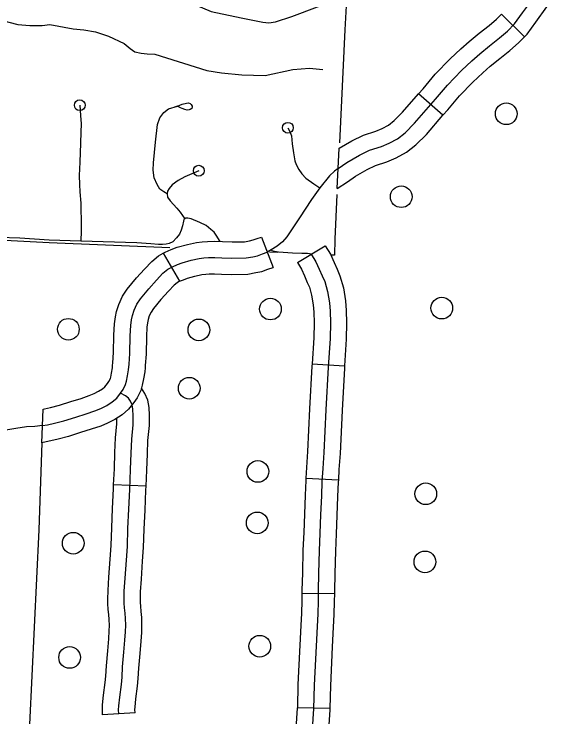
# Model space of a CAD drawing. Extents: x 653372 to 905732, y 627442 to 787275.
# Drawn here: x 670926 to 673403, y 780825 to 784069 of the extents above; entities that cross this region are included whole.
import ezdxf

# ---------------------------------------------------------------- set-up
doc = ezdxf.new("R2010")
doc.units = 0
for name, color, linetype in [('31', 7, 'Continuous'), ('32', 7, 'Continuous'), ('33', 7, 'Continuous'), ('34', 7, 'Continuous'), ('35', 7, 'Continuous'), ('45', 7, 'Continuous'), ('56', 7, 'Continuous'), ('6', 7, 'Continuous')]:
    doc.layers.add(name, color=color, linetype=linetype)

msp = doc.modelspace()

# ---------------------------------------------------------------- linework, layer by layer
at = {"layer": '31'}
for p, q in [((671614.6, 782965.2), (671689.6, 782835.3)), ((671054.7, 782090.4), (671060.2, 782245.9))]:
    msp.add_line(p, q, dxfattribs=at)
for points in [[(671614.6, 782965.2), (671623.3, 782970.2), (671651.4, 782981.8), (671678, 782992.5), (671726, 783005.7), (671767.5, 783014.1), (671794.1, 783017.6), (671819.1, 783019.8), (671853.1, 783020.2), (671888.4, 783018.5), (671932.1, 783017.2), (671989.1, 783018.1), (672012.1, 783022.5), (672029.3, 783026.2), (672047.7, 783032.2), (672067.5, 783039.8), (672121, 782899.6)], [(671057.5, 782169.6), (671081.1, 782173.2), (671112.1, 782180.1), (671156.5, 782191.4), (671210.7, 782209.1), (671259.4, 782223.9), (671299.3, 782237.8), (671326.8, 782249), (671353.7, 782262.7), (671379.6, 782279.4), (671400, 782296.9), (671418, 782319.8), (671428.9, 782335.9), (671440.5, 782359.1), (671445.2, 782374.6), (671450.1, 782398.6), (671454.6, 782426.8), (671456.6, 782453.3), (671460.5, 782503), (671461.7, 782583.8), (671464.3, 782631.4), (671468.1, 782657.9), (671472.3, 782677), (671479.7, 782702.3), (671492.6, 782729.7), (671509.1, 782755.2), (671547.8, 782801.1), (671584, 782840.4), (671613.3, 782872.7), (671635.6, 782890.7), (671656.4, 782902.8), (671679.6, 782912.3), (671702, 782921.3), (671743.4, 782932.8), (671779.8, 782940.1), (671802.2, 782943.1), (671822.8, 782944.9), (671851.7, 782945.2), (671885.5, 782943.6), (671931.6, 782942.2), (671996.7, 782943.2), (672027.1, 782949), (672048.9, 782953.7), (672072.7, 782961.5), (672094.3, 782969.7)], [(671380.9, 782447.5), (671381.8, 782459.1), (671385.5, 782506.5), (671386.7, 782586.5), (671389.6, 782638.9), (671394.3, 782671.2), (671399.6, 782695.6), (671409.4, 782729), (671426.9, 782766.2), (671448.7, 782799.9), (671491.5, 782850.7), (671528.6, 782891), (671561.6, 782927.4), (671592.9, 782952.7), (671614.6, 782965.2)], [(671689.6, 782835.3), (671689.6, 782835.3), (671707.9, 782842.9), (671726.1, 782850.1), (671760.8, 782859.8), (671792.1, 782866.1), (671810.4, 782868.5), (671826.5, 782869.9), (671850.4, 782870.2), (671882.6, 782868.6), (671931.1, 782867.2), (672004.4, 782868.4), (672042, 782875.5), (672068.6, 782881.3), (672097.7, 782890.7), (672121, 782899.6)], [(671689.6, 782835.3), (671678.2, 782828.7), (671665, 782818), (671639.4, 782789.8), (671604.1, 782751.5), (671569.4, 782710.4), (671558.3, 782693.2), (671550.1, 782675.7), (671545, 782658.5), (671542, 782644.5), (671539, 782624), (671536.7, 782581.2), (671535.4, 782499.5), (671531.3, 782447.5), (671530.5, 782436.2)], [(671530.5, 782436.2), (671529.1, 782418.1), (671523.9, 782385.2), (671517.9, 782356.2), (671510.4, 782331.3), (671493.8, 782298), (671478.6, 782275.5), (671454.4, 782244.7), (671424.5, 782219.2), (671391.2, 782197.6), (671358, 782180.8), (671325.8, 782167.6), (671282.6, 782152.6), (671233.2, 782137.6), (671177.4, 782119.3), (671129.6, 782107.1), (671054.7, 782090.4)], [(671060.2, 782245.9), (671067.4, 782246.9), (671094.6, 782253), (671135.5, 782263.5), (671188.1, 782280.6), (671236.1, 782295.2), (671272.8, 782308), (671295.6, 782317.3), (671316.3, 782327.8), (671334.6, 782339.7), (671345.7, 782349.1), (671357.4, 782364.1), (671364, 782373.8), (671370.5, 782386.8), (671372.4, 782393), (671376.3, 782412), (671380, 782435.5), (671380.9, 782447.5)]]:
    msp.add_lwpolyline(points, dxfattribs=at)
at = {"layer": '32'}
for p, q in [((673281.5, 783963.5), (673174.4, 784068.5)), ((672905, 783601.4), (672792, 783700)), ((672417, 783263.2), (672426, 783449.6)), ((672233.3, 782922.1), (672361.8, 782999.4)), ((672301.2, 782454.9), (672450.9, 782445.5)), ((672272.5, 781927.4), (672422.3, 781918.6)), ((672254, 781396.2), (672404, 781394.5)), ((672233.1, 780869.5), (672383, 780866.2))]:
    msp.add_line(p, q, dxfattribs=at)
for points in [[(672421.4, 783355.8), (672461.3, 783383.4), (672520.3, 783417.6), (672565.8, 783440), (672620.8, 783457.7), (672657.3, 783472.4), (672694.8, 783493.3), (672730, 783521.2), (672773.5, 783564.8), (672869.9, 783675.3), (672925.3, 783740.9), (672990.6, 783808.4), (673037.6, 783852.7), (673074.6, 783885), (673119.7, 783921.5), (673165.6, 783958.8), (673202.6, 783990.2), (673235.2, 784023.5), (673272.4, 784074.8), (673317.4, 784137.6), (673328.8, 784165.4), (673336.6, 784192.4), (673341.9, 784220.4)], [(673281.5, 783963.5), (673292.7, 783975), (673333.3, 784030.9), (673383.5, 784101.1), (673402.9, 784148.6)], [(672792, 783700), (672813, 783724.1), (672869.6, 783791.2), (672937.9, 783861.8), (672987.2, 783908.3), (673026.4, 783942.4), (673072.4, 783979.7), (673117.7, 784016.5), (673151.4, 784045.1), (673174.4, 784068.5)], [(672905, 783601.4), (672926.9, 783626.5), (672980.9, 783690.6), (673043.3, 783755), (673088, 783797.1), (673122.9, 783827.6), (673166.9, 783863.2), (673213.5, 783901.1), (673253.8, 783935.2), (673281.5, 783963.5)], [(672426, 783449.6), (672484.9, 783483.8), (672537.6, 783509.7), (672595.3, 783528.3), (672624.9, 783540.2), (672653, 783555.8), (672679.9, 783577.3), (672718.6, 783616), (672792, 783700)], [(672417, 783263.2), (672464.1, 783294.1), (672501.5, 783320), (672555.7, 783351.5), (672594, 783370.3), (672646.4, 783387.1), (672689.7, 783404.6), (672736.7, 783430.7), (672780, 783465.2), (672828.3, 783513.5), (672905, 783601.4)], [(672361.8, 782999.4), (672385.3, 782960.4), (672402.6, 782921.9), (672416.1, 782890.8), (672429.8, 782860.6), (672445.7, 782804.9), (672455.8, 782745.2), (672458.9, 782700.6), (672460.5, 782643.5), (672458.7, 782568.6), (672450.9, 782445.5)], [(672297.5, 782960.7), (672318.7, 782925.6), (672334, 782891.5), (672347.6, 782860.4), (672359.2, 782834.7), (672372.4, 782788.4), (672381.2, 782736.2), (672384, 782696.9), (672385.5, 782643.4), (672383.8, 782571.9), (672375.4, 782439.5), (672364.6, 782242.7), (672355.2, 782045.2), (672350.3, 781972.3), (672346.7, 781911.9), (672343.8, 781844.9), (672340.3, 781757.4), (672337.4, 781673.6), (672333.6, 781592.5), (672331.2, 781488.6), (672329.1, 781406.9), (672328.6, 781360.1), (672326.9, 781301), (672324.2, 781243.2), (672319.3, 781152.3), (672310.4, 780972), (672307.9, 780862), (672293.7, 780651.8)], [(672233.3, 782922.1), (672252.1, 782890.7), (672265.4, 782861.2), (672279, 782829.9), (672288.6, 782808.8), (672299.1, 782771.8), (672306.6, 782727.3), (672309.1, 782693.2), (672310.4, 782643.2), (672308.8, 782575.2), (672301.2, 782454.9)], [(672301.2, 782454.9), (672300.5, 782443.9), (672289.7, 782246.6), (672280.3, 782049.5), (672275.5, 781977), (672272.5, 781927.4)], [(672450.9, 782445.5), (672450.2, 782435), (672439.5, 782238.9), (672430, 782040.9), (672425.2, 781967.6), (672422.3, 781918.6)], [(672272.5, 781927.4), (672271.8, 781915.8), (672268.9, 781848), (672265.4, 781760.2), (672262.4, 781676.7), (672258.7, 781595.1), (672256.2, 781490.4), (672254.2, 781408.3), (672254, 781396.2)], [(672422.3, 781918.6), (672421.6, 781908.1), (672418.8, 781841.8), (672415.3, 781754.6), (672412.3, 781670.5), (672408.6, 781589.8), (672406.1, 781486.7), (672404.1, 781405.6), (672404, 781394.5)], [(672254, 781396.2), (672253.6, 781361.7), (672251.9, 781303.8), (672249.3, 781247), (672244.4, 781156.2), (672235.4, 780974.7), (672233.1, 780869.5)], [(672404, 781394.5), (672403.6, 781358.6), (672401.8, 781298.2), (672399.1, 781239.5), (672394.2, 781148.5), (672385.3, 780969.3), (672383, 780866.2)], [(672233.1, 780869.5), (672233, 780865.4), (672218.7, 780654.8), (672217.5, 780556.5), (672204.5, 780345.3)], [(672383, 780866.2), (672382.9, 780858.6), (672368.6, 780648.8), (672367.5, 780551), (672354.2, 780336.1)]]:
    msp.add_lwpolyline(points, dxfattribs=at)
at = {"layer": '33'}
for points in [[(671229.4, 783647.9), (671233.2, 783601.1), (671235.2, 783561.4), (671234.1, 783523.2), (671233.2, 783473.2), (671229.9, 783385.7), (671226.8, 783323.9), (671227.5, 783281.7), (671229.1, 783248.5), (671234, 783195.8), (671234.3, 783163.3), (671236.2, 783120.4), (671236, 783068.5), (671234.9, 783020.8)], [(672189.4, 783543.9), (672197.1, 783530.3), (672205.5, 783506.7), (672209.6, 783469), (672215.5, 783428.5), (672222.2, 783392), (672228.1, 783373.6), (672239.7, 783350.6), (672254.1, 783330.7), (672272.3, 783311.3), (672308.5, 783284.9), (672336.5, 783266.5)], [(671778.3, 783345.6), (671714.8, 783318), (671683.2, 783300.8), (671656, 783280.8), (671641.2, 783263.7), (671633.7, 783251.6), (671632, 783238.7), (671634.8, 783223.7), (671646, 783206.5), (671676.7, 783172.4), (671692.4, 783153.8), (671713.8, 783123.9)], [(672421.4, 783355.8), (672404, 783344.2), (672381.8, 783322), (672336.5, 783266.5), (672298.6, 783212.3), (672243.7, 783128), (672209.9, 783077.3), (672185.3, 783040.4), (672165.1, 783017.5), (672140.4, 782997.4), (672112.6, 782980), (672094.3, 782969.7)], [(671876.6, 783018.9), (671858.9, 783048.2), (671849.4, 783061.6), (671834, 783075.2), (671812.5, 783092.6), (671782.5, 783106.1), (671743.2, 783123), (671727.5, 783126.1), (671718.6, 783126.4), (671713.8, 783123.9), (671709.5, 783119.9), (671707.8, 783113.6), (671704, 783091.7), (671697.6, 783071.4), (671689.2, 783053.3), (671676, 783035.4), (671658.7, 783018), (671641.2, 783009.1), (671628.5, 783006.9), (671611.7, 783004.8), (671592.3, 783005.9), (671557.3, 783009), (671492.9, 783013.1), (671234.9, 783020.8), (671087.9, 783025.7), (670952.8, 783034), (670853.9, 783038)], [(672297.5, 782960.7), (672288.4, 782962.5), (672280.7, 782963.2), (672253.6, 782964), (672210.5, 782965.6), (672145.8, 782970.3), (672128.2, 782972.8), (672116.9, 782976.7), (672112.6, 782980)], [(671057.5, 782169.6), (671022.6, 782165.8), (670984.3, 782163.6), (670934.8, 782156.6), (670888.8, 782149.2)]]:
    msp.add_lwpolyline(points, dxfattribs=at)
at = {"layer": '34'}
for points in [[(671556.6, 784330.7), (671558.3, 784294.3), (671564.1, 784258.5), (671582.7, 784228.1), (671606.1, 784204.4), (671665.7, 784161.2), (671717.5, 784128.7), (671766.3, 784108.8), (671835.5, 784080.3), (671973.6, 784050.9), (672074.1, 784030.6), (672101.6, 784028.7), (672131.6, 784032.4), (672207, 784057.7), (672326.6, 784101.2), (672387, 784122.3), (672396.3, 784126.7), (672410.5, 784142.3), (672419.8, 784183.4), (672419.3, 784218.1)], [(671632, 783238.7), (671617, 783248.3), (671598.4, 783261.2), (671585.7, 783281.6), (671573.3, 783312.4), (671568.7, 783347.7), (671568.8, 783381.9), (671578.3, 783476.8), (671587.4, 783559.2), (671598.8, 783590.3), (671616.6, 783614.4), (671639, 783630.7), (671680.2, 783643.9)], [(671680.2, 783643.9), (671701.4, 783652.6), (671721.5, 783658.1), (671730.6, 783659.3), (671738.1, 783656.2), (671743.2, 783651.3), (671747.7, 783644), (671748, 783638.3), (671746, 783632.7), (671738.2, 783628.2), (671733.9, 783626.4), (671724.9, 783625.7), (671714, 783627.9), (671701.3, 783632.6), (671694.3, 783636.6), (671680.2, 783643.9), (671666.3, 783639.3)]]:
    msp.add_lwpolyline(points, dxfattribs=at)
for centre in [(671229.4, 783647.9), (672189.4, 783543.9), (671778.3, 783345.6)]:
    msp.add_circle(centre, 25, dxfattribs=at)
at = {"layer": '35'}
msp.add_lwpolyline([(670706.1, 784089.2), (670852.3, 784043.1), (670943.1, 784019.7), (670999.1, 784015.8), (671056.3, 784016.3), (671090.8, 784019.9), (671198.9, 784000.6), (671247.9, 783995.7), (671302.6, 783987.2), (671362.6, 783967.1), (671433.7, 783932.9), (671461.6, 783910.3), (671482.9, 783893.7), (671512.5, 783888.2), (671541, 783885), (671576.4, 783882.8), (671815.6, 783808.7), (671883.9, 783797.5), (671977.4, 783787.8), (672084.9, 783784.6), (672211.6, 783812.8), (672289.6, 783819.6), (672351.2, 783813.2)], dxfattribs=at)
at = {"layer": '45'}
for p, q in [((671535.3, 781889.4), (671385.5, 781896.5)), ((671484.8, 780843.7), (671335, 780835.4))]:
    msp.add_line(p, q, dxfattribs=at)
for points in [[(671535.3, 781889.4), (671538.9, 781964.7), (671541.1, 782039.3), (671544, 782101.3), (671551, 782170.2), (671550.6, 782217), (671549.1, 782253.4), (671543, 782286.2), (671530, 782317.3), (671513.9, 782342.7)], [(671409.9, 780839.6), (671408.8, 780858.2), (671409.4, 780876.3), (671413.8, 780917.1), (671421.4, 780975.3), (671424.5, 781008.2), (671427, 781055.9), (671432.8, 781124.5), (671437.6, 781180.2), (671440.4, 781218.4), (671441.3, 781248.1), (671440.1, 781279.5), (671438.2, 781304.5), (671435.7, 781329.1), (671433.7, 781350.4), (671434.2, 781367.4), (671434.9, 781405.9), (671438.8, 781465.9), (671444.5, 781548.6), (671449, 781611.7), (671451.5, 781695.2), (671455.7, 781783.3), (671459.6, 781874.7), (671463.9, 781967.6), (671466.2, 782042.1), (671469.2, 782106.9), (671476, 782173.7), (671475.6, 782215.1), (671474.4, 782244.9), (671470.7, 782264.7), (671463.3, 782282.4), (671454.7, 782296), (671440.7, 782307), (671418, 782319.8)], [(671385.5, 781896.5), (671389, 781970.4), (671391.2, 782045), (671394.4, 782112.4), (671400.9, 782177.1), (671400.7, 782202.4)], [(671359.2, 781368), (671359.2, 781369.1), (671359.9, 781409), (671363.9, 781470.9), (671369.6, 781553.9), (671374.1, 781615.6), (671376.6, 781698.2), (671380.8, 781786.7), (671384.6, 781878), (671385.5, 781896.5)], [(671509.1, 781363.5), (671509.2, 781365.7), (671509.8, 781402.9), (671513.6, 781460.8), (671519.3, 781543.4), (671523.9, 781607.9), (671526.5, 781692.3), (671530.7, 781780), (671534.5, 781871.3), (671535.3, 781889.4)], [(671335, 780835.4), (671333.8, 780857.3), (671334.5, 780881.4), (671339.3, 780926), (671346.9, 780983.7), (671349.7, 781013.7), (671352.2, 781061.1), (671358.1, 781130.9), (671362.9, 781186.1), (671365.5, 781222.2), (671366.2, 781247.8), (671365.2, 781275.2), (671363.5, 781298), (671361.1, 781321.8), (671358.6, 781348), (671359.2, 781368)], [(671484.8, 780843.7), (671483.9, 780859.2), (671484.3, 780871.1), (671488.3, 780908.2), (671495.9, 780966.9), (671499.3, 781002.7), (671501.8, 781050.8), (671507.5, 781118.1), (671512.4, 781174.2), (671515.3, 781214.6), (671516.3, 781248.4), (671515, 781283.8), (671512.9, 781311.1), (671510.4, 781336.3), (671508.8, 781352.8), (671509.1, 781363.5)]]:
    msp.add_lwpolyline(points, dxfattribs=at)
at = {"layer": '56'}
for centre in [(673196.9, 783608.3), (672712.3, 783225.8), (672109.1, 782707.5), (672899.4, 782711.7), (671176.8, 782614), (671778.7, 782611.3), (671734.3, 782342), (672050.9, 781958), (672825.4, 781854.8), (672048.2, 781720.8), (671199.2, 781626.9), (672821.7, 781540.9), (672059.6, 781151.5), (671182.7, 781099.8)]:
    msp.add_circle(centre, 50, dxfattribs=at)
at = {"layer": '6'}
for points in [[(672498.4, 784644.9), (672481.1, 784428.3), (672476.1, 784270.4), (672460.1, 784136.4), (672452.9, 783995), (672427.2, 783474.3)], [(672415.7, 783235.7), (672406, 783030.6), (672404.1, 782955.9), (672386.9, 782956.7)], [(671645.4, 782989.5), (671088.9, 783012.9), (670501, 783044.1), (669766.1, 783066), (669726.1, 782014.1)], [(672142.6, 782967.6), (672105.2, 782969.2)], [(671054.7, 782090.4), (671040.4, 781689.1), (670975.4, 780340.7)]]:
    msp.add_lwpolyline(points, dxfattribs=at)

doc.saveas('drawing.dxf')
